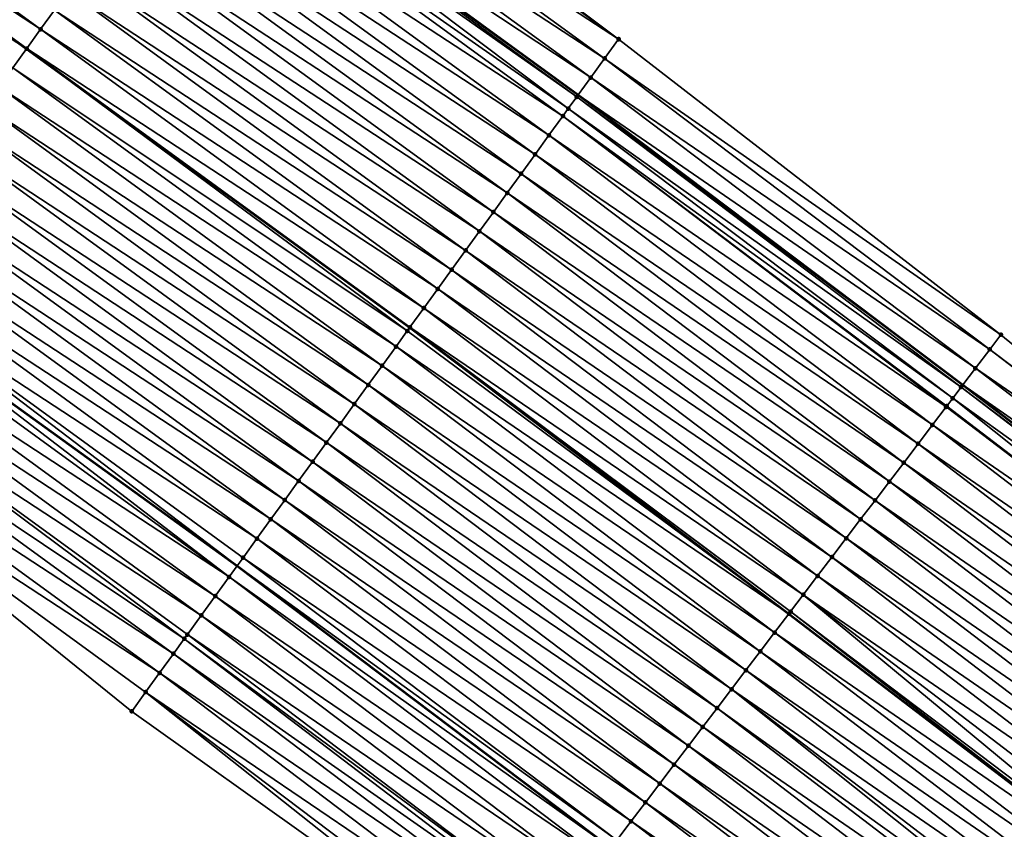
# Model space of a CAD drawing. Header units: feet. Extents: x 2017353 to 2024169, y 808050 to 818690.
# Tile 279 of 305: x 2022455 to 2022497, y 814304 to 814339. Entities that reach past the tile are written whole.
import ezdxf

# ---------------------------------------------------------------- set-up
doc = ezdxf.new("R2010")
doc.units = ezdxf.units.FT
doc.header["$MEASUREMENT"] = 0
for name, color, linetype, lineweight in [('EP_Travel Lane', 172, 'Continuous', 53), ('SB-Road Shots', 141, 'Continuous', 100), ('SB-Road X-Section', 40, 'Continuous', 13), ('STRIPING', 60, 'Continuous', 53)]:
    doc.layers.add(name, color=color, linetype=linetype, lineweight=lineweight)
doc.layers.add('I-77-MM15-17_SB-Surface-BORDER', color=7, linetype='Continuous')
doc.layers.add('I-77-MM15-17_SB-Surface-TIN', color=7, linetype='Continuous')

msp = doc.modelspace()

# ---------------------------------------------------------------- linework, layer by layer
at = {"layer": 'EP_Travel Lane'}
for points in [[(2022363.896363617, 814415.7639268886, 276.2497545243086), (2022380.475366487, 814404.5971398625, 276.9193262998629), (2022397.056419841, 814393.4289717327, 277.5037378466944), (2022413.695736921, 814381.9513699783, 278.0654989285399), (2022430.111499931, 814370.5480351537, 278.7647199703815), (2022446.704739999, 814358.8620513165, 279.463305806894), (2022462.860096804, 814347.0992825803, 280.2728093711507), (2022479.015040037, 814335.336814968, 281.0970606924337), (2022495.231312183, 814323.0995666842, 281.8329891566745), (2022511.114236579, 814310.9648094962, 282.5260936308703), (2022527.098091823, 814298.6690633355, 283.2363162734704), (2022542.824971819, 814286.3335518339, 283.9437080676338), (2022558.550940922, 814273.9987547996, 284.6837772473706)], [(2022350.12720186, 814395.2063310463, 275.2686171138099), (2022366.70862965, 814384.0404421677, 275.886088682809), (2022383.294177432, 814372.871778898, 276.3324678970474), (2022399.611049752, 814361.6074282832, 276.8749274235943), (2022416.027071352, 814350.2039138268, 277.564498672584), (2022432.200002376, 814338.8510123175, 278.160931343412), (2022448.418689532, 814327.1635226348, 278.7709712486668), (2022464.634359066, 814315.4782075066, 279.4882585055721), (2022480.390084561, 814303.5779227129, 280.141175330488), (2022496.272616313, 814291.4434655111, 280.8485980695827), (2022511.998326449, 814279.3196829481, 281.5262035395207), (2022527.694063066, 814266.9453858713, 282.2496234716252), (2022543.388419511, 814254.5721769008, 283.0226488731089), (2022558.769845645, 814242.1365156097, 283.7643351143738)]]:
    msp.add_polyline3d(points, dxfattribs=at)
at = {"layer": 'I-77-MM15-17_SB-Surface-BORDER', "color": 3, "linetype": 'Continuous', "lineweight": -3}
for points in [[(2022415.818784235, 814385.0179235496, 278.2453278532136), (2022432.144824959, 814373.4822830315, 278.8895506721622), (2022448.637267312, 814361.5260896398, 279.6009175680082), (2022464.737503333, 814349.6879158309, 280.4163414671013), (2022480.715725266, 814337.6839108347, 281.2632511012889), (2022496.844530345, 814325.220285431, 281.9948351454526), (2022512.335371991, 814312.5706834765, 282.6588594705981), (2022528.022198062, 814299.852976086, 283.3362702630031), (2022543.494054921, 814287.1911650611, 284.0234243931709), (2022559.589401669, 814275.3295919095, 284.8034136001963)], [(2022555.938578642, 814238.6556753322, 283.5252353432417), (2022540.148849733, 814250.4243857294, 282.7168891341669), (2022524.293037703, 814262.5902565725, 281.9178593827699), (2022507.859748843, 814274.0225502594, 281.1653015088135), (2022491.831573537, 814285.6061360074, 280.4174105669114), (2022476.123321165, 814297.9708353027, 279.7474663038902), (2022460.182331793, 814309.334606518, 279.063216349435), (2022444.607446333, 814321.9040404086, 278.4048154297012), (2022428.441323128, 814333.6669691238, 277.8490439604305), (2022412.965340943, 814345.7840560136, 277.3495931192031)]]:
    msp.add_polyline3d(points, dxfattribs=at)
at = {"layer": 'I-77-MM15-17_SB-Surface-TIN', "color": 128, "linetype": 'Continuous', "lineweight": -3}
for points in [[(2022456.341628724, 814338.1000470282, 279.5819849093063), (2022440.179350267, 814349.8601781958, 278.8891137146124), (2022439.592749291, 814349.0502991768, 278.8263990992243)], [(2022456.341628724, 814338.1000470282, 279.5819849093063), (2022456.928079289, 814338.9100354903, 279.6500630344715), (2022440.179350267, 814349.8601781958, 278.8891137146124)], [(2022480.713231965, 814337.6804696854, 281.2630045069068), (2022464.555592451, 814349.4372254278, 280.404717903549), (2022463.968417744, 814348.6277638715, 280.3624616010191)], [(2022480.715725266, 814337.6839108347, 281.2632511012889), (2022464.737503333, 814349.6879158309, 280.4163414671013), (2022464.555592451, 814349.4372254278, 280.404717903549)], [(2022480.713231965, 814337.6804696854, 281.2630045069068), (2022480.715725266, 814337.6839108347, 281.2632511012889), (2022464.555592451, 814349.4372254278, 280.404717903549)], [(2022439.005834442, 814348.2406485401, 278.7748767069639), (2022455.747906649, 814337.2799961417, 279.5127364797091), (2022439.585510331, 814349.0403130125, 278.825763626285)], [(2022455.75519109, 814337.2900491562, 279.5134456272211), (2022439.592749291, 814349.0502991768, 278.8263990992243), (2022439.585510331, 814349.0403130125, 278.825763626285)], [(2022455.75519109, 814337.2900491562, 279.5134456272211), (2022439.585510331, 814349.0403130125, 278.825763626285), (2022455.747906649, 814337.2799961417, 279.5127364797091)], [(2022455.75519109, 814337.2900491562, 279.5134456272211), (2022456.341628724, 814338.1000470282, 279.5819849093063), (2022439.592749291, 814349.0502991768, 278.8263990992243)], [(2022480.126410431, 814336.8707511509, 281.2081547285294), (2022463.968417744, 814348.6277638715, 280.3624616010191), (2022463.381480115, 814347.8181298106, 280.3117514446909)], [(2022480.126410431, 814336.8707511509, 281.2081547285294), (2022480.713231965, 814337.6804696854, 281.2630045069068), (2022463.968417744, 814348.6277638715, 280.3624616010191)], [(2022455.168433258, 814336.4802842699, 279.4563241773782), (2022455.747906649, 814337.2799961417, 279.5127364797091), (2022439.005834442, 814348.2406485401, 278.7748767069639)], [(2022479.539823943, 814336.0608615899, 281.1449235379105), (2022463.381480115, 814347.8181298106, 280.3117514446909), (2022462.860096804, 814347.0992825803, 280.2728093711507)], [(2022479.539823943, 814336.0608615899, 281.1449235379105), (2022480.126410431, 814336.8707511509, 281.2081547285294), (2022463.381480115, 814347.8181298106, 280.3117514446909)], [(2022478.952965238, 814335.251170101, 281.0913991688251), (2022462.794350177, 814347.0086356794, 280.2678987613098), (2022462.623305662, 814346.7725913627, 280.2513917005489)], [(2022462.794350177, 814347.0086356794, 280.2678987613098), (2022479.015040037, 814335.336814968, 281.0970606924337), (2022462.860096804, 814347.0992825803, 280.2728093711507)], [(2022478.952965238, 814335.251170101, 281.0913991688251), (2022479.015040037, 814335.336814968, 281.0970606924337), (2022462.794350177, 814347.0086356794, 280.2678987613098)], [(2022479.539823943, 814336.0608615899, 281.1449235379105), (2022462.860096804, 814347.0992825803, 280.2728093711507), (2022479.015040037, 814335.336814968, 281.0970606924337)], [(2022478.596932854, 814334.7593270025, 281.0483468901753), (2022462.623305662, 814346.7725913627, 280.2513917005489), (2022462.20774739, 814346.1987579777, 280.2052486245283)], [(2022478.596932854, 814334.7593270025, 281.0483468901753), (2022478.952965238, 814335.251170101, 281.0913991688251), (2022462.623305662, 814346.7725913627, 280.2513917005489)], [(2022478.366800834, 814334.4409734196, 281.0131170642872), (2022462.20774739, 814346.1987579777, 280.2052486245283), (2022461.621264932, 814345.3887927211, 280.1383077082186)], [(2022478.366800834, 814334.4409734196, 281.0131170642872), (2022478.596932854, 814334.7593270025, 281.0483468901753), (2022462.20774739, 814346.1987579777, 280.2052486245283)], [(2022477.780569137, 814333.6308257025, 280.9372345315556), (2022461.621264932, 814345.3887927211, 280.1383077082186), (2022461.034694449, 814344.5788915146, 280.0745056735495)], [(2022477.780569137, 814333.6308257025, 280.9372345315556), (2022478.366800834, 814334.4409734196, 281.0131170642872), (2022461.621264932, 814345.3887927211, 280.1383077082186)], [(2022477.194014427, 814332.8209130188, 280.8728701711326), (2022461.034694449, 814344.5788915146, 280.0745056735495), (2022460.448060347, 814343.7690365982, 280.0129721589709)], [(2022477.194014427, 814332.8209130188, 280.8728701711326), (2022477.780569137, 814333.6308257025, 280.9372345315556), (2022461.034694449, 814344.5788915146, 280.0745056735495)], [(2022476.607672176, 814332.0108457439, 280.80092983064), (2022460.448060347, 814343.7690365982, 280.0129721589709), (2022459.861366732, 814342.9592249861, 279.9535608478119)], [(2022476.607672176, 814332.0108457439, 280.80092983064), (2022477.194014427, 814332.8209130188, 280.8728701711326), (2022460.448060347, 814343.7690365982, 280.0129721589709)], [(2022476.021295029, 814331.2008038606, 280.7302338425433), (2022459.861366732, 814342.9592249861, 279.9535608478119), (2022459.274647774, 814342.1494318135, 279.8950531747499)], [(2022476.021295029, 814331.2008038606, 280.7302338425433), (2022476.607672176, 814332.0108457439, 280.80092983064), (2022459.861366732, 814342.9592249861, 279.9535608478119)], [(2022475.43484241, 814330.390816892, 280.6622290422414), (2022459.274647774, 814342.1494318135, 279.8950531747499), (2022458.68791367, 814341.3396496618, 279.8370856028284)], [(2022475.43484241, 814330.390816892, 280.6622290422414), (2022476.021295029, 814331.2008038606, 280.7302338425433), (2022459.274647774, 814342.1494318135, 279.8950531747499)], [(2022474.848367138, 814329.5808464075, 280.5950320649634), (2022458.68791367, 814341.3396496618, 279.8370856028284), (2022458.101294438, 814340.5297839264, 279.775021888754)], [(2022474.848367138, 814329.5808464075, 280.5950320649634), (2022475.43484241, 814330.390816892, 280.6622290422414), (2022458.68791367, 814341.3396496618, 279.8370856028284)], [(2022474.261934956, 814328.7708445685, 280.5262985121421), (2022458.101294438, 814340.5297839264, 279.775021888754), (2022457.514718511, 814339.7198866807, 279.7114139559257)], [(2022474.261934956, 814328.7708445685, 280.5262985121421), (2022474.848367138, 814329.5808464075, 280.5950320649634), (2022458.101294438, 814340.5297839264, 279.775021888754)], [(2022473.675528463, 814327.9608240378, 280.4566489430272), (2022457.514718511, 814339.7198866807, 279.7114139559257), (2022456.928079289, 814338.9100354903, 279.6500630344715)], [(2022473.675528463, 814327.9608240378, 280.4566489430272), (2022474.261934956, 814328.7708445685, 280.5262985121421), (2022457.514718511, 814339.7198866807, 279.7114139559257)], [(2022473.089131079, 814327.1507968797, 280.3866745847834), (2022456.928079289, 814338.9100354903, 279.6500630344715), (2022456.341628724, 814338.1000470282, 279.5819849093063)], [(2022473.089131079, 814327.1507968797, 280.3866745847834), (2022473.675528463, 814327.9608240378, 280.4566489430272), (2022456.928079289, 814338.9100354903, 279.6500630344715)], [(2022472.502792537, 814326.3407269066, 280.3146020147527), (2022456.341628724, 814338.1000470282, 279.5819849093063), (2022455.75519109, 814337.2900491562, 279.5134456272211)], [(2022472.502792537, 814326.3407269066, 280.3146020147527), (2022472.503496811, 814326.3417007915, 280.3147034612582), (2022456.341628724, 814338.1000470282, 279.5819849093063)], [(2022472.503496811, 814326.3417007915, 280.3147034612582), (2022473.089131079, 814327.1507968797, 280.3866745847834), (2022456.341628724, 814338.1000470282, 279.5819849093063)], [(2022480.126410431, 814336.8707511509, 281.2081547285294), (2022496.844530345, 814325.220285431, 281.9948351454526), (2022480.713231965, 814337.6804696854, 281.2630045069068)], [(2022480.713231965, 814337.6804696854, 281.2630045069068), (2022496.844530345, 814325.220285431, 281.9948351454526), (2022480.715725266, 814337.6839108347, 281.2632511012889)], [(2022471.804868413, 814325.3758884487, 280.21855378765), (2022455.747906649, 814337.2799961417, 279.5127364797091), (2022455.168433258, 814336.4802842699, 279.4563241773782)], [(2022471.916772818, 814325.5304249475, 280.2311606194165), (2022455.75519109, 814337.2900491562, 279.5134456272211), (2022455.747906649, 814337.2799961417, 279.5127364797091)], [(2022471.916772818, 814325.5304249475, 280.2311606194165), (2022455.747906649, 814337.2799961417, 279.5127364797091), (2022471.909444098, 814325.5203042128, 280.2303349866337)], [(2022471.804868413, 814325.3758884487, 280.21855378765), (2022471.909444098, 814325.5203042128, 280.2303349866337), (2022455.747906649, 814337.2799961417, 279.5127364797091)], [(2022471.916772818, 814325.5304249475, 280.2311606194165), (2022472.502792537, 814326.3407269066, 280.3146020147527), (2022455.75519109, 814337.2900491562, 279.5134456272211)], [(2022471.330002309, 814324.7206692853, 280.1744913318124), (2022455.168433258, 814336.4802842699, 279.4563241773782), (2022454.581915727, 814335.6703445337, 279.3906339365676)], [(2022471.330002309, 814324.7206692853, 280.1744913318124), (2022471.804868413, 814325.3758884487, 280.21855378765), (2022455.168433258, 814336.4802842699, 279.4563241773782)], [(2022496.372271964, 814324.5989810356, 281.9390325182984), (2022480.126410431, 814336.8707511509, 281.2081547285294), (2022479.539823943, 814336.0608615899, 281.1449235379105)], [(2022496.372271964, 814324.5989810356, 281.9390325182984), (2022496.844530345, 814325.220285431, 281.9948351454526), (2022480.126410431, 814336.8707511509, 281.2081547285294)], [(2022495.766805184, 814323.8031078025, 281.8794625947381), (2022479.539823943, 814336.0608615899, 281.1449235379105), (2022479.015040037, 814335.336814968, 281.0970606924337)], [(2022495.766805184, 814323.8031078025, 281.8794625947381), (2022496.372271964, 814324.5989810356, 281.9390325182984), (2022479.539823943, 814336.0608615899, 281.1449235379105)], [(2022470.743505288, 814323.9107146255, 280.1080698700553), (2022454.581915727, 814335.6703445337, 279.3906339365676), (2022453.995322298, 814334.8604600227, 279.3276500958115)], [(2022470.743505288, 814323.9107146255, 280.1080698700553), (2022471.330002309, 814324.7206692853, 280.1744913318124), (2022454.581915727, 814335.6703445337, 279.3906339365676)], [(2022495.161146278, 814323.0073813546, 281.8268997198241), (2022478.952965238, 814335.251170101, 281.0913991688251), (2022478.596932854, 814334.7593270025, 281.0483468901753)], [(2022478.952965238, 814335.251170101, 281.0913991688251), (2022495.231312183, 814323.0995666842, 281.8329891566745), (2022479.015040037, 814335.336814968, 281.0970606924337)], [(2022495.161146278, 814323.0073813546, 281.8268997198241), (2022495.231312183, 814323.0995666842, 281.8329891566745), (2022478.952965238, 814335.251170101, 281.0913991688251)], [(2022495.766805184, 814323.8031078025, 281.8794625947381), (2022479.015040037, 814335.336814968, 281.0970606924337), (2022495.231312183, 814323.0995666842, 281.8329891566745)], [(2022470.156961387, 814323.100794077, 280.0433200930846), (2022453.995322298, 814334.8604600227, 279.3276500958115), (2022453.408569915, 814334.0506911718, 279.2703343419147)], [(2022470.156961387, 814323.100794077, 280.0433200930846), (2022470.743505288, 814323.9107146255, 280.1080698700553), (2022453.995322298, 814334.8604600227, 279.3276500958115)], [(2022494.530540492, 814322.1771798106, 281.7422719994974), (2022478.366800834, 814334.4409734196, 281.0131170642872), (2022477.780569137, 814333.6308257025, 280.9372345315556)], [(2022494.807891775, 814322.5424924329, 281.7825838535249), (2022478.596932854, 814334.7593270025, 281.0483468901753), (2022478.366800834, 814334.4409734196, 281.0131170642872)], [(2022494.530540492, 814322.1771798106, 281.7422719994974), (2022494.556264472, 814322.2110611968, 281.7459950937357), (2022478.366800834, 814334.4409734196, 281.0131170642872)], [(2022494.556264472, 814322.2110611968, 281.7459950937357), (2022494.807891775, 814322.5424924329, 281.7825838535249), (2022478.366800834, 814334.4409734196, 281.0131170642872)], [(2022494.807891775, 814322.5424924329, 281.7825838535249), (2022495.161146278, 814323.0073813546, 281.8268997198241), (2022478.596932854, 814334.7593270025, 281.0483468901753)], [(2022469.570256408, 814322.2909907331, 279.9843140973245), (2022453.408569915, 814334.0506911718, 279.2703343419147), (2022452.821708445, 814333.2410016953, 279.2169084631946)], [(2022469.570256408, 814322.2909907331, 279.9843140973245), (2022470.156961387, 814323.100794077, 280.0433200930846), (2022453.408569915, 814334.0506911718, 279.2703343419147)], [(2022493.951445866, 814321.4146927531, 281.6627854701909), (2022477.780569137, 814333.6308257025, 280.9372345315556), (2022477.194014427, 814332.8209130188, 280.8728701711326)], [(2022493.951445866, 814321.4146927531, 281.6627854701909), (2022494.530540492, 814322.1771798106, 281.7422719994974), (2022477.780569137, 814333.6308257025, 280.9372345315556)], [(2022468.983335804, 814321.4813442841, 279.9329969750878), (2022452.821708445, 814333.2410016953, 279.2169084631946), (2022452.234899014, 814332.4312743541, 279.1616269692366)], [(2022468.983335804, 814321.4813442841, 279.9329969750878), (2022469.570256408, 814322.2909907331, 279.9843140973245), (2022452.821708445, 814333.2410016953, 279.2169084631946)], [(2022493.346404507, 814320.6184944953, 281.5876999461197), (2022477.194014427, 814332.8209130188, 280.8728701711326), (2022476.607672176, 814332.0108457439, 280.80092983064)], [(2022493.346404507, 814320.6184944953, 281.5876999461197), (2022493.951445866, 814321.4146927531, 281.6627854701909), (2022477.194014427, 814332.8209130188, 280.8728701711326)], [(2022468.396462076, 814320.6716637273, 279.880008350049), (2022452.234899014, 814332.4312743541, 279.1616269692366), (2022451.648101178, 814331.6215385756, 279.1059319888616)], [(2022468.396462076, 814320.6716637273, 279.880008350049), (2022468.983335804, 814321.4813442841, 279.9329969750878), (2022452.234899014, 814332.4312743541, 279.1616269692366)], [(2022492.741422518, 814319.8222508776, 281.5104490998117), (2022476.607672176, 814332.0108457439, 280.80092983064), (2022476.021295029, 814331.2008038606, 280.7302338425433)], [(2022492.741422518, 814319.8222508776, 281.5104490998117), (2022493.346404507, 814320.6184944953, 281.5876999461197), (2022476.607672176, 814332.0108457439, 280.80092983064)], [(2022467.809616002, 814319.8619630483, 279.826033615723), (2022451.648101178, 814331.6215385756, 279.1059319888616), (2022451.061274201, 814330.8118240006, 279.0512761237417)], [(2022467.809616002, 814319.8619630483, 279.826033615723), (2022468.396462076, 814320.6716637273, 279.880008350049), (2022451.648101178, 814331.6215385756, 279.1059319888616)], [(2022492.13630011, 814319.0261145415, 281.4383195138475), (2022476.021295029, 814331.2008038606, 280.7302338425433), (2022475.43484241, 814330.390816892, 280.6622290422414)], [(2022492.13630011, 814319.0261145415, 281.4383195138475), (2022492.741422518, 814319.8222508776, 281.5104490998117), (2022476.021295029, 814331.2008038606, 280.7302338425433)], [(2022467.222849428, 814319.0522045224, 279.7692239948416), (2022451.061274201, 814330.8118240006, 279.0512761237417), (2022450.474521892, 814330.0020550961, 278.9939577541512)], [(2022467.222849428, 814319.0522045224, 279.7692239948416), (2022467.809616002, 814319.8619630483, 279.826033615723), (2022451.061274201, 814330.8118240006, 279.0512761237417)], [(2022491.531111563, 814318.2300287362, 281.3686021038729), (2022475.43484241, 814330.390816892, 280.6622290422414), (2022474.848367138, 814329.5808464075, 280.5950320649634)], [(2022491.531111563, 814318.2300287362, 281.3686021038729), (2022492.13630011, 814319.0261145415, 281.4383195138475), (2022475.43484241, 814330.390816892, 280.6622290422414)], [(2022466.636042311, 814318.2424754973, 279.7138601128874), (2022450.474521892, 814330.0020550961, 278.9939577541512), (2022449.887954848, 814329.1921513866, 278.9300330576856)], [(2022466.636042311, 814318.2424754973, 279.7138601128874), (2022467.222849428, 814319.0522045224, 279.7692239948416), (2022450.474521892, 814330.0020550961, 278.9939577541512)], [(2022490.925893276, 814317.4339656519, 281.2999693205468), (2022474.848367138, 814329.5808464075, 280.5950320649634), (2022474.261934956, 814328.7708445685, 280.5262985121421)], [(2022490.925893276, 814317.4339656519, 281.2999693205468), (2022491.531111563, 814318.2300287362, 281.3686021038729), (2022474.848367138, 814329.5808464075, 280.5950320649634)], [(2022466.049311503, 814317.432690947, 279.6557751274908), (2022449.887954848, 814329.1921513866, 278.9300330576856), (2022449.301362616, 814328.3822660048, 278.8670065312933)], [(2022466.049311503, 814317.432690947, 279.6557751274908), (2022466.636042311, 814318.2424754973, 279.7138601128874), (2022449.887954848, 814329.1921513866, 278.9300330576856)], [(2022490.320774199, 814316.637826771, 281.2277182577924), (2022474.261934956, 814328.7708445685, 280.5262985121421), (2022473.675528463, 814327.9608240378, 280.4566489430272)], [(2022490.320774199, 814316.637826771, 281.2277182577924), (2022490.925893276, 814317.4339656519, 281.2999693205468), (2022474.261934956, 814328.7708445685, 280.5262985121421)], [(2022465.462883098, 814316.6226863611, 279.5869069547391), (2022449.301362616, 814328.3822660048, 278.8670065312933), (2022448.714878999, 814327.572301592, 278.8001069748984)], [(2022465.462883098, 814316.6226863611, 279.5869069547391), (2022466.049311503, 814317.432690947, 279.6557751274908), (2022449.301362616, 814328.3822660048, 278.8670065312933)], [(2022489.715793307, 814315.8415823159, 281.1504274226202), (2022473.675528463, 814327.9608240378, 280.4566489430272), (2022473.089131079, 814327.1507968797, 280.3866745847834)], [(2022489.715793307, 814315.8415823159, 281.1504274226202), (2022490.320774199, 814316.637826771, 281.2277182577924), (2022473.675528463, 814327.9608240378, 280.4566489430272)], [(2022448.714878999, 814327.572301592, 278.8001069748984), (2022448.418689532, 814327.1635226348, 278.7709712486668), (2022464.634359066, 814315.4782075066, 279.4882585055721)], [(2022464.87661933, 814315.8125619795, 279.5121680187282), (2022448.714878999, 814327.572301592, 278.8001069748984), (2022464.634359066, 814315.4782075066, 279.4882585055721)], [(2022464.87661933, 814315.8125619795, 279.5121680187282), (2022465.462883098, 814316.6226863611, 279.5869069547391), (2022448.714878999, 814327.572301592, 278.8001069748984)], [(2022464.289883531, 814315.002781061, 279.4542610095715), (2022448.418689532, 814327.1635226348, 278.7709712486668), (2022448.128137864, 814326.7625245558, 278.7423901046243)], [(2022464.289883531, 814315.002781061, 279.4542610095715), (2022464.634359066, 814315.4782075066, 279.4882585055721), (2022448.418689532, 814327.1635226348, 278.7709712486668)], [(2022489.110800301, 814315.0453471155, 281.0735783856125), (2022473.089131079, 814327.1507968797, 280.3866745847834), (2022472.503496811, 814326.3417007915, 280.3147034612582)], [(2022489.110800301, 814315.0453471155, 281.0735783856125), (2022489.715793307, 814315.8415823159, 281.1504274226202), (2022473.089131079, 814327.1507968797, 280.3866745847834)], [(2022464.289883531, 814315.002781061, 279.4542610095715), (2022448.128137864, 814326.7625245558, 278.7423901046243), (2022447.541379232, 814325.9527602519, 278.6852971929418)], [(2022488.505760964, 814314.2491473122, 280.9984190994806), (2022472.502792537, 814326.3407269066, 280.3146020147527), (2022471.916772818, 814325.5304249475, 280.2311606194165)], [(2022488.505760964, 814314.2491473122, 280.9984190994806), (2022472.503496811, 814326.3417007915, 280.3147034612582), (2022472.502792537, 814326.3407269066, 280.3146020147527)], [(2022488.505760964, 814314.2491473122, 280.9984190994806), (2022489.110800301, 814315.0453471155, 281.0735783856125), (2022472.503496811, 814326.3417007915, 280.3147034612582)], [(2022463.703206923, 814314.1929570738, 279.3942433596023), (2022447.541379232, 814325.9527602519, 278.6852971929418), (2022446.954243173, 814325.1432705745, 278.6416627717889)], [(2022463.703206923, 814314.1929570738, 279.3942433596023), (2022464.289883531, 814315.002781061, 279.4542610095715), (2022447.541379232, 814325.9527602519, 278.6852971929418)], [(2022471.330002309, 814324.7206692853, 280.1744913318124), (2022487.893144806, 814313.443155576, 280.9254638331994), (2022471.804868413, 814325.3758884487, 280.21855378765)], [(2022471.804868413, 814325.3758884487, 280.21855378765), (2022487.893144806, 814313.443155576, 280.9254638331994), (2022471.909444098, 814325.5203042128, 280.2303349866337)], [(2022487.969666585, 814313.543776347, 280.9335998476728), (2022471.916772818, 814325.5304249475, 280.2311606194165), (2022471.909444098, 814325.5203042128, 280.2303349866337)], [(2022487.900640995, 814313.4530091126, 280.9262005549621), (2022471.909444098, 814325.5203042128, 280.2303349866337), (2022487.893144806, 814313.443155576, 280.9254638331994)], [(2022487.900640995, 814313.4530091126, 280.9262005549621), (2022487.969666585, 814313.543776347, 280.9335998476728), (2022471.909444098, 814325.5203042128, 280.2303349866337)], [(2022487.969666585, 814313.543776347, 280.9335998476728), (2022488.505760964, 814314.2491473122, 280.9984190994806), (2022471.916772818, 814325.5304249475, 280.2311606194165)], [(2022463.116568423, 814313.3831053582, 279.3328668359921), (2022446.954243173, 814325.1432705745, 278.6416627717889), (2022446.36738957, 814324.3335753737, 278.587956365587)], [(2022463.116568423, 814313.3831053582, 279.3328668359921), (2022463.703206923, 814314.1929570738, 279.3942433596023), (2022446.954243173, 814325.1432705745, 278.6416627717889)], [(2022512.335371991, 814312.5706834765, 282.6588594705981), (2022496.844530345, 814325.220285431, 281.9948351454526), (2022496.372271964, 814324.5989810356, 281.9390325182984)], [(2022487.295172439, 814312.6571372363, 280.8666954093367), (2022471.330002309, 814324.7206692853, 280.1744913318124), (2022470.743505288, 814323.9107146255, 280.1080698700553)], [(2022487.295172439, 814312.6571372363, 280.8666954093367), (2022487.893144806, 814313.443155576, 280.9254638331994), (2022471.330002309, 814324.7206692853, 280.1744913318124)], [(2022512.254748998, 814312.4646415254, 282.6497882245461), (2022496.372271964, 814324.5989810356, 281.9390325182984), (2022495.766805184, 814323.8031078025, 281.8794625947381)], [(2022512.254748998, 814312.4646415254, 282.6497882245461), (2022512.335371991, 814312.5706834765, 282.6588594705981), (2022496.372271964, 814324.5989810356, 281.9390325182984)], [(2022462.400826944, 814312.3957790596, 279.2707314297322), (2022446.36738957, 814324.3335753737, 278.587956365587), (2022445.780761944, 814323.5237157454, 278.5261919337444)], [(2022462.400826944, 814312.3957790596, 279.2707314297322), (2022462.529691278, 814312.5734272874, 279.2800000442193), (2022446.36738957, 814324.3335753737, 278.587956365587)], [(2022462.529691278, 814312.5734272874, 279.2800000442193), (2022463.116568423, 814313.3831053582, 279.3328668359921), (2022446.36738957, 814324.3335753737, 278.587956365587)], [(2022486.689792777, 814311.8611974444, 280.803948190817), (2022470.743505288, 814323.9107146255, 280.1080698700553), (2022470.156961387, 814323.100794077, 280.0433200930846)], [(2022486.689792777, 814311.8611974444, 280.803948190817), (2022487.295172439, 814312.6571372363, 280.8666954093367), (2022470.743505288, 814323.9107146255, 280.1080698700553)], [(2022511.649511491, 814311.6685931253, 282.5818563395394), (2022495.766805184, 814323.8031078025, 281.8794625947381), (2022495.231312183, 814323.0995666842, 281.8329891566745)], [(2022511.649511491, 814311.6685931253, 282.5818563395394), (2022512.254748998, 814312.4646415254, 282.6497882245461), (2022495.766805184, 814323.8031078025, 281.8794625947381)], [(2022461.942459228, 814311.7640074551, 279.2397886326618), (2022445.780761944, 814323.5237157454, 278.5261919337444), (2022445.194108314, 814322.7138750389, 278.4653548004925)], [(2022461.942459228, 814311.7640074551, 279.2397886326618), (2022462.400826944, 814312.3957790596, 279.2707314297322), (2022445.780761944, 814323.5237157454, 278.5261919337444)], [(2022486.084481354, 814311.0652055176, 280.7387122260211), (2022470.156961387, 814323.100794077, 280.0433200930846), (2022469.570256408, 814322.2909907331, 279.9843140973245)], [(2022486.084481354, 814311.0652055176, 280.7387122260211), (2022486.689792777, 814311.8611974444, 280.803948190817), (2022470.156961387, 814323.100794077, 280.0433200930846)], [(2022511.044140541, 814310.8726466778, 282.5187913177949), (2022495.161146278, 814323.0073813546, 281.8268997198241), (2022494.807891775, 814322.5424924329, 281.7825838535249)], [(2022495.161146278, 814323.0073813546, 281.8268997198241), (2022511.114236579, 814310.9648094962, 282.5260936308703), (2022495.231312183, 814323.0995666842, 281.8329891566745)], [(2022511.044140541, 814310.8726466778, 282.5187913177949), (2022511.114236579, 814310.9648094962, 282.5260936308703), (2022495.161146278, 814323.0073813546, 281.8268997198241)], [(2022511.649511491, 814311.6685931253, 282.5818563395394), (2022495.231312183, 814323.0995666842, 281.8329891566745), (2022511.114236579, 814310.9648094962, 282.5260936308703)], [(2022461.355516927, 814310.9543767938, 279.1892452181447), (2022445.194108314, 814322.7138750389, 278.4653548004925), (2022444.607446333, 814321.9040404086, 278.4048154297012)], [(2022461.355516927, 814310.9543767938, 279.1892452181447), (2022461.942459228, 814311.7640074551, 279.2397886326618), (2022445.194108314, 814322.7138750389, 278.4653548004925)], [(2022510.43919382, 814310.0763761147, 282.4402541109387), (2022494.807891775, 814322.5424924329, 281.7825838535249), (2022494.556264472, 814322.2110611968, 281.7459950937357)], [(2022510.43919382, 814310.0763761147, 282.4402541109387), (2022511.044140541, 814310.8726466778, 282.5187913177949), (2022494.807891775, 814322.5424924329, 281.7825838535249)], [(2022485.479102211, 814310.2692653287, 280.6759460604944), (2022469.570256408, 814322.2909907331, 279.9843140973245), (2022468.983335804, 814321.4813442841, 279.9329969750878)], [(2022485.479102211, 814310.2692653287, 280.6759460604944), (2022486.084481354, 814311.0652055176, 280.7387122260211), (2022469.570256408, 814322.2909907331, 279.9843140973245)], [(2022510.43919382, 814310.0763761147, 282.4402541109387), (2022494.530540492, 814322.1771798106, 281.7422719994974), (2022493.951445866, 814321.4146927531, 281.6627854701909)], [(2022510.43919382, 814310.0763761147, 282.4402541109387), (2022494.556264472, 814322.2110611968, 281.7459950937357), (2022494.530540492, 814322.1771798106, 281.7422719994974)], [(2022460.182331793, 814309.334606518, 279.063216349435), (2022460.768754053, 814310.1446155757, 279.1323036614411), (2022444.607446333, 814321.9040404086, 278.4048154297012)], [(2022460.768754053, 814310.1446155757, 279.1323036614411), (2022461.355516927, 814310.9543767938, 279.1892452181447), (2022444.607446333, 814321.9040404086, 278.4048154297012)], [(2022484.873608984, 814309.4734123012, 280.6173406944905), (2022468.983335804, 814321.4813442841, 279.9329969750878), (2022468.396462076, 814320.6716637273, 279.880008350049)], [(2022484.873608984, 814309.4734123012, 280.6173406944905), (2022485.479102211, 814310.2692653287, 280.6759460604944), (2022468.983335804, 814321.4813442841, 279.9329969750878)], [(2022509.834357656, 814309.280021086, 282.3576847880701), (2022493.951445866, 814321.4146927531, 281.6627854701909), (2022493.346404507, 814320.6184944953, 281.5876999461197)], [(2022509.834357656, 814309.280021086, 282.3576847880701), (2022510.43919382, 814310.0763761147, 282.4402541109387), (2022493.951445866, 814321.4146927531, 281.6627854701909)], [(2022484.268154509, 814308.6775296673, 280.5573220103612), (2022468.396462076, 814320.6716637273, 279.880008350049), (2022467.809616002, 814319.8619630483, 279.826033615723)], [(2022484.268154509, 814308.6775296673, 280.5573220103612), (2022484.873608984, 814309.4734123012, 280.6173406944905), (2022468.396462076, 814320.6716637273, 279.880008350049)], [(2022509.229371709, 814308.4837804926, 282.2805782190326), (2022493.346404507, 814320.6184944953, 281.5876999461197), (2022492.741422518, 814319.8222508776, 281.5104490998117)], [(2022509.229371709, 814308.4837804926, 282.2805782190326), (2022509.834357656, 814309.280021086, 282.3576847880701), (2022493.346404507, 814320.6184944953, 281.5876999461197)], [(2022483.662679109, 814307.8816630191, 280.4980664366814), (2022467.809616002, 814319.8619630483, 279.826033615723), (2022467.222849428, 814319.0522045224, 279.7692239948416)], [(2022483.662679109, 814307.8816630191, 280.4980664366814), (2022484.268154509, 814308.6775296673, 280.5573220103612), (2022467.809616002, 814319.8619630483, 279.826033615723)], [(2022508.624303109, 814307.6876030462, 282.2064860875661), (2022492.741422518, 814319.8222508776, 281.5104490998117), (2022492.13630011, 814319.0261145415, 281.4383195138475)], [(2022508.624303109, 814307.6876030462, 282.2064860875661), (2022509.229371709, 814308.4837804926, 282.2805782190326), (2022492.741422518, 814319.8222508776, 281.5104490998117)], [(2022483.057273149, 814307.085743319, 280.4362783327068), (2022467.222849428, 814319.0522045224, 279.7692239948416), (2022466.636042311, 814318.2424754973, 279.7138601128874)], [(2022483.057273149, 814307.085743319, 280.4362783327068), (2022483.662679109, 814307.8816630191, 280.4980664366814), (2022467.222849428, 814319.0522045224, 279.7692239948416)], [(2022508.019302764, 814306.8913734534, 282.1299046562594), (2022492.13630011, 814319.0261145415, 281.4383195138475), (2022491.531111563, 814318.2300287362, 281.3686021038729)], [(2022508.019302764, 814306.8913734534, 282.1299046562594), (2022508.624303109, 814307.6876030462, 282.2064860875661), (2022492.13630011, 814319.0261145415, 281.4383195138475)], [(2022482.451846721, 814306.2898392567, 280.3752367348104), (2022466.636042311, 814318.2424754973, 279.7138601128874), (2022466.049311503, 814317.432690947, 279.6557751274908)], [(2022482.451846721, 814306.2898392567, 280.3752367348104), (2022483.057273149, 814307.085743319, 280.4362783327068), (2022466.636042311, 814318.2424754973, 279.7138601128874)], [(2022507.414272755, 814306.0951665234, 282.0544050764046), (2022491.531111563, 814318.2300287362, 281.3686021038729), (2022490.925893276, 814317.4339656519, 281.2999693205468)], [(2022507.414272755, 814306.0951665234, 282.0544050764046), (2022508.019302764, 814306.8913734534, 282.1299046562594), (2022491.531111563, 814318.2300287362, 281.3686021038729)], [(2022481.846541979, 814305.4938422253, 280.309757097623), (2022466.049311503, 814317.432690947, 279.6557751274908), (2022465.462883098, 814316.6226863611, 279.5869069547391)], [(2022481.846541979, 814305.4938422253, 280.309757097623), (2022482.451846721, 814306.2898392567, 280.3752367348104), (2022466.049311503, 814317.432690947, 279.6557751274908)], [(2022506.809154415, 814305.2990270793, 281.9821270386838), (2022490.925893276, 814317.4339656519, 281.2999693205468), (2022490.320774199, 814316.637826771, 281.2277182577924)], [(2022506.809154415, 814305.2990270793, 281.9821270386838), (2022507.414272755, 814306.0951665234, 282.0544050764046), (2022490.925893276, 814317.4339656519, 281.2999693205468)], [(2022481.241408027, 814304.6977147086, 280.2380485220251), (2022465.462883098, 814316.6226863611, 279.5869069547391), (2022464.87661933, 814315.8125619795, 279.5121680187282)], [(2022481.241408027, 814304.6977147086, 280.2380485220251), (2022481.846541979, 814305.4938422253, 280.309757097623), (2022465.462883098, 814316.6226863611, 279.5869069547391)], [(2022506.204154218, 814304.5027973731, 281.9055401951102), (2022490.320774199, 814316.637826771, 281.2277182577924), (2022489.715793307, 814315.8415823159, 281.1504274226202)], [(2022506.204154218, 814304.5027973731, 281.9055401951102), (2022506.809154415, 814305.2990270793, 281.9821270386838), (2022490.320774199, 814316.637826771, 281.2277182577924)], [(2022480.636254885, 814303.9016018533, 280.1670398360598), (2022464.87661933, 814315.8125619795, 279.5121680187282), (2022464.634359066, 814315.4782075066, 279.4882585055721)], [(2022480.636254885, 814303.9016018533, 280.1670398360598), (2022481.241408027, 814304.6977147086, 280.2380485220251), (2022464.87661933, 814315.8125619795, 279.5121680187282)], [(2022505.599229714, 814303.7065098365, 281.8261927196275), (2022489.715793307, 814315.8415823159, 281.1504274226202), (2022489.110800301, 814315.0453471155, 281.0735783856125)], [(2022505.599229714, 814303.7065098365, 281.8261927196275), (2022506.204154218, 814304.5027973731, 281.9055401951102), (2022489.715793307, 814315.8415823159, 281.1504274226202)], [(2022464.289883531, 814315.002781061, 279.4542610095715), (2022480.390084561, 814303.5779227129, 280.141175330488), (2022464.634359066, 814315.4782075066, 279.4882585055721)], [(2022480.636254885, 814303.9016018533, 280.1670398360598), (2022464.634359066, 814315.4782075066, 279.4882585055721), (2022480.390084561, 814303.5779227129, 280.141175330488)], [(2022480.030898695, 814303.1056441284, 280.1034365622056), (2022464.289883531, 814315.002781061, 279.4542610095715), (2022463.703206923, 814314.1929570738, 279.3942433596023)], [(2022480.030898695, 814303.1056441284, 280.1034365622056), (2022480.390084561, 814303.5779227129, 280.141175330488), (2022464.289883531, 814315.002781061, 279.4542610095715)], [(2022504.994261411, 814302.910255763, 281.7484426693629), (2022489.110800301, 814315.0453471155, 281.0735783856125), (2022488.505760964, 814314.2491473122, 280.9984190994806)], [(2022504.994261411, 814302.910255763, 281.7484426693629), (2022505.599229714, 814303.7065098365, 281.8261927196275), (2022489.110800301, 814315.0453471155, 281.0735783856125)], [(2022479.425587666, 814302.3096519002, 280.0381862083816), (2022463.703206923, 814314.1929570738, 279.3942433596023), (2022463.116568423, 814313.3831053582, 279.3328668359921)], [(2022479.425587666, 814302.3096519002, 280.0381862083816), (2022480.030898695, 814303.1056441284, 280.1034365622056), (2022463.703206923, 814314.1929570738, 279.3942433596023)], [(2022503.913381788, 814301.4879413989, 281.6153366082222), (2022488.505760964, 814314.2491473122, 280.9984190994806), (2022487.969666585, 814313.543776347, 280.9335998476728)], [(2022503.913381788, 814301.4879413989, 281.6153366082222), (2022504.389282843, 814302.1140095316, 281.6710669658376), (2022488.505760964, 814314.2491473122, 280.9984190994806)], [(2022504.389282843, 814302.1140095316, 281.6710669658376), (2022504.994261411, 814302.910255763, 281.7484426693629), (2022488.505760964, 814314.2491473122, 280.9984190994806)], [(2022478.820079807, 814301.5138100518, 279.9801144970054), (2022463.116568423, 814313.3831053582, 279.3328668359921), (2022462.529691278, 814312.5734272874, 279.2800000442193)], [(2022478.820079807, 814301.5138100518, 279.9801144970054), (2022479.425587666, 814302.3096519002, 280.0381862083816), (2022463.116568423, 814313.3831053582, 279.3328668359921)], [(2022487.295172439, 814312.6571372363, 280.8666954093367), (2022503.776558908, 814301.3080242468, 281.6007071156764), (2022487.893144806, 814313.443155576, 280.9254638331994)], [(2022503.784090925, 814301.3179263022, 281.6014724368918), (2022487.900640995, 814313.4530091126, 280.9262005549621), (2022487.893144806, 814313.443155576, 280.9254638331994)], [(2022503.784090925, 814301.3179263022, 281.6014724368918), (2022487.893144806, 814313.443155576, 280.9254638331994), (2022503.776558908, 814301.3080242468, 281.6007071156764)], [(2022503.784090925, 814301.3179263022, 281.6014724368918), (2022487.969666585, 814313.543776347, 280.9335998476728), (2022487.900640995, 814313.4530091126, 280.9262005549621)], [(2022503.784090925, 814301.3179263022, 281.6014724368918), (2022503.913381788, 814301.4879413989, 281.6153366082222), (2022487.969666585, 814313.543776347, 280.9335998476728)], [(2022478.040656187, 814300.4895244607, 279.9078319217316), (2022462.400826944, 814312.3957790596, 279.2707314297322), (2022461.942459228, 814311.7640074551, 279.2397886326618)], [(2022478.214542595, 814300.7179906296, 279.9231133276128), (2022462.529691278, 814312.5734272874, 279.2800000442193), (2022462.400826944, 814312.3957790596, 279.2707314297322)], [(2022478.040656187, 814300.4895244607, 279.9078319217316), (2022478.214542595, 814300.7179906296, 279.9231133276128), (2022462.400826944, 814312.3957790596, 279.2707314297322)], [(2022478.214542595, 814300.7179906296, 279.9231133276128), (2022478.820079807, 814301.5138100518, 279.9801144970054), (2022462.529691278, 814312.5734272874, 279.2800000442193)], [(2022503.178677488, 814300.5220123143, 281.5399569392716), (2022487.295172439, 814312.6571372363, 280.8666954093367), (2022486.689792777, 814311.8611974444, 280.803948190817)], [(2022503.178677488, 814300.5220123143, 281.5399569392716), (2022503.776558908, 814301.3080242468, 281.6007071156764), (2022487.295172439, 814312.6571372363, 280.8666954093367)], [(2022477.60886275, 814299.9222801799, 279.8713141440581), (2022461.942459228, 814311.7640074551, 279.2397886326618), (2022461.355516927, 814310.9543767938, 279.1892452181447)], [(2022477.60886275, 814299.9222801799, 279.8713141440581), (2022478.040656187, 814300.4895244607, 279.9078319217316), (2022461.942459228, 814311.7640074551, 279.2397886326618)], [(2022502.573315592, 814299.7260589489, 281.4765616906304), (2022486.689792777, 814311.8611974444, 280.803948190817), (2022486.084481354, 814311.0652055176, 280.7387122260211)], [(2022502.573315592, 814299.7260589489, 281.4765616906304), (2022503.178677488, 814300.5220123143, 281.5399569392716), (2022486.689792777, 814311.8611974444, 280.803948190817)], [(2022477.003214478, 814299.1265456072, 279.8183634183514), (2022461.355516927, 814310.9543767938, 279.1892452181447), (2022460.768754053, 814310.1446155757, 279.1323036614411)], [(2022477.003214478, 814299.1265456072, 279.8183634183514), (2022477.60886275, 814299.9222801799, 279.8713141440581), (2022461.355516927, 814310.9543767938, 279.1892452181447)], [(2022501.968000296, 814298.9300699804, 281.4114668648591), (2022486.084481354, 814311.0652055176, 280.7387122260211), (2022485.479102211, 814310.2692653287, 280.6759460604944)], [(2022501.968000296, 814298.9300699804, 281.4114668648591), (2022502.573315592, 814299.7260589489, 281.4765616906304), (2022486.084481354, 814311.0652055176, 280.7387122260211)], [(2022476.123321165, 814297.9708353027, 279.7474663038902), (2022460.768754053, 814310.1446155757, 279.1323036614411), (2022460.182331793, 814309.334606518, 279.063216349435)], [(2022476.123321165, 814297.9708353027, 279.7474663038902), (2022476.397459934, 814298.3308922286, 279.7692886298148), (2022460.768754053, 814310.1446155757, 279.1323036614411)], [(2022476.397459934, 814298.3308922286, 279.7692886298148), (2022477.003214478, 814299.1265456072, 279.8183634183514), (2022460.768754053, 814310.1446155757, 279.1323036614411)], [(2022501.115640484, 814297.8094597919, 281.3240640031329), (2022485.479102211, 814310.2692653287, 280.6759460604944), (2022484.873608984, 814309.4734123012, 280.6173406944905)], [(2022501.115640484, 814297.8094597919, 281.3240640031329), (2022501.362638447, 814298.1341165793, 281.3480699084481), (2022485.479102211, 814310.2692653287, 280.6759460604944)], [(2022501.362638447, 814298.1341165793, 281.3480699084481), (2022501.968000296, 814298.9300699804, 281.4114668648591), (2022485.479102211, 814310.2692653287, 280.6759460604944)], [(2022500.757123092, 814297.3382804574, 281.2902714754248), (2022484.873608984, 814309.4734123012, 280.6173406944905), (2022484.268154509, 814308.6775296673, 280.5573220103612)], [(2022500.757123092, 814297.3382804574, 281.2902714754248), (2022501.115640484, 814297.8094597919, 281.3240640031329), (2022484.873608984, 814309.4734123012, 280.6173406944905)], [(2022500.151530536, 814296.542503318, 281.2352886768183), (2022484.268154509, 814308.6775296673, 280.5573220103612), (2022483.662679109, 814307.8816630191, 280.4980664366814)], [(2022500.151530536, 814296.542503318, 281.2352886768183), (2022500.757123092, 814297.3382804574, 281.2902714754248), (2022484.268154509, 814308.6775296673, 280.5573220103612)], [(2022499.545920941, 814295.7467391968, 281.1809273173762), (2022483.662679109, 814307.8816630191, 280.4980664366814), (2022483.057273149, 814307.085743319, 280.4362783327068)], [(2022499.545920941, 814295.7467391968, 281.1809273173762), (2022500.151530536, 814296.542503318, 281.2352886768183), (2022483.662679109, 814307.8816630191, 280.4980664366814)], [(2022498.940391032, 814294.9509141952, 281.1236597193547), (2022483.057273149, 814307.085743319, 280.4362783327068), (2022482.451846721, 814306.2898392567, 280.3752367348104)], [(2022498.940391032, 814294.9509141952, 281.1236597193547), (2022499.545920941, 814295.7467391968, 281.1809273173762), (2022483.057273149, 814307.085743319, 280.4362783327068)], [(2022498.335018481, 814294.1549689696, 281.0606530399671), (2022482.451846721, 814306.2898392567, 280.3752367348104), (2022481.846541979, 814305.4938422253, 280.309757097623)], [(2022498.335018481, 814294.1549689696, 281.0606530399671), (2022498.940391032, 814294.9509141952, 281.1236597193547), (2022482.451846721, 814306.2898392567, 280.3752367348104)], [(2022497.72975004, 814293.3589442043, 280.9938493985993), (2022481.846541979, 814305.4938422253, 280.309757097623), (2022481.241408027, 814304.6977147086, 280.2380485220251)], [(2022497.72975004, 814293.3589442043, 280.9938493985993), (2022498.335018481, 814294.1549689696, 281.0606530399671), (2022481.846541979, 814305.4938422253, 280.309757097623)], [(2022497.12431618, 814292.5630458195, 280.9330787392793), (2022481.241408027, 814304.6977147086, 280.2380485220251), (2022480.636254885, 814303.9016018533, 280.1670398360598)], [(2022497.12431618, 814292.5630458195, 280.9330787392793), (2022497.72975004, 814293.3589442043, 280.9938493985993), (2022481.241408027, 814304.6977147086, 280.2380485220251)]]:
    msp.add_3dface(points, dxfattribs=at)
at = {"layer": 'SB-Road Shots', "lineweight": 100}
for p in [(2022456.341628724, 814338.1000470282, 279.5819849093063), (2022480.713231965, 814337.6804696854, 281.2630045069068), (2022480.715725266, 814337.6839108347, 281.2632511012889), (2022455.75519109, 814337.2900491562, 279.5134456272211), (2022480.126410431, 814336.8707511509, 281.2081547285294), (2022479.539823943, 814336.0608615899, 281.1449235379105), (2022478.952965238, 814335.251170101, 281.0913991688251), (2022478.366800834, 814334.4409734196, 281.0131170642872), (2022478.596932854, 814334.7593270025, 281.0483468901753), (2022477.780569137, 814333.6308257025, 280.9372345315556), (2022477.194014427, 814332.8209130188, 280.8728701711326), (2022476.607672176, 814332.0108457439, 280.80092983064), (2022476.021295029, 814331.2008038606, 280.7302338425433), (2022475.43484241, 814330.390816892, 280.6622290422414), (2022474.848367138, 814329.5808464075, 280.5950320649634), (2022474.261934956, 814328.7708445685, 280.5262985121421), (2022473.675528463, 814327.9608240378, 280.4566489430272), (2022473.089131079, 814327.1507968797, 280.3866745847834), (2022472.502792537, 814326.3407269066, 280.3146020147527), (2022472.503496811, 814326.3417007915, 280.3147034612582), (2022471.804868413, 814325.3758884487, 280.21855378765), (2022471.916772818, 814325.5304249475, 280.2311606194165), (2022496.844530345, 814325.220285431, 281.9948351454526), (2022471.330002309, 814324.7206692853, 280.1744913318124), (2022496.372271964, 814324.5989810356, 281.9390325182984), (2022470.743505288, 814323.9107146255, 280.1080698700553), (2022495.766805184, 814323.8031078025, 281.8794625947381), (2022470.156961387, 814323.100794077, 280.0433200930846), (2022495.161146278, 814323.0073813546, 281.8268997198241), (2022494.807891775, 814322.5424924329, 281.7825838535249), (2022469.570256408, 814322.2909907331, 279.9843140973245), (2022494.530540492, 814322.1771798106, 281.7422719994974), (2022494.556264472, 814322.2110611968, 281.7459950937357), (2022468.983335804, 814321.4813442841, 279.9329969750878), (2022493.951445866, 814321.4146927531, 281.6627854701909), (2022468.396462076, 814320.6716637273, 279.880008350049), (2022493.346404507, 814320.6184944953, 281.5876999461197), (2022467.809616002, 814319.8619630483, 279.826033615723), (2022492.741422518, 814319.8222508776, 281.5104490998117), (2022467.222849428, 814319.0522045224, 279.7692239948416), (2022492.13630011, 814319.0261145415, 281.4383195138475), (2022466.636042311, 814318.2424754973, 279.7138601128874), (2022491.531111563, 814318.2300287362, 281.3686021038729), (2022466.049311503, 814317.432690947, 279.6557751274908), (2022490.925893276, 814317.4339656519, 281.2999693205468), (2022465.462883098, 814316.6226863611, 279.5869069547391), (2022490.320774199, 814316.637826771, 281.2277182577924), (2022464.87661933, 814315.8125619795, 279.5121680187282), (2022489.715793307, 814315.8415823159, 281.1504274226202), (2022464.289883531, 814315.002781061, 279.4542610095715), (2022489.110800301, 814315.0453471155, 281.0735783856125), (2022463.703206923, 814314.1929570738, 279.3942433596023), (2022488.505760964, 814314.2491473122, 280.9984190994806), (2022463.116568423, 814313.3831053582, 279.3328668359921), (2022487.900640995, 814313.4530091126, 280.9262005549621), (2022487.969666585, 814313.543776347, 280.9335998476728), (2022462.400826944, 814312.3957790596, 279.2707314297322), (2022462.529691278, 814312.5734272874, 279.2800000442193), (2022487.295172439, 814312.6571372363, 280.8666954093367), (2022461.942459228, 814311.7640074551, 279.2397886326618), (2022486.689792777, 814311.8611974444, 280.803948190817), (2022461.355516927, 814310.9543767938, 279.1892452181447), (2022486.084481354, 814311.0652055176, 280.7387122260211), (2022460.768754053, 814310.1446155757, 279.1323036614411), (2022485.479102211, 814310.2692653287, 280.6759460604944), (2022460.182331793, 814309.334606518, 279.063216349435), (2022484.873608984, 814309.4734123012, 280.6173406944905), (2022484.268154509, 814308.6775296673, 280.5573220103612), (2022483.662679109, 814307.8816630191, 280.4980664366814), (2022483.057273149, 814307.085743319, 280.4362783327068), (2022482.451846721, 814306.2898392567, 280.3752367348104), (2022481.846541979, 814305.4938422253, 280.309757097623), (2022481.241408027, 814304.6977147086, 280.2380485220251)]:
    msp.add_point(p, dxfattribs=at)
at = {"layer": 'SB-Road X-Section', "extrusion": (0.8081134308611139, -0.5880062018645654, 0.03466106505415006), "elevation": 1155547.970367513, "flags": 128}
msp.add_lwpolyline([(1848419.398377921, -39796.01947542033), (1848419.088640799, -39796.03110597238), (1848418.088640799, -39796.07338768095), (1848417.088640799, -39796.12412832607), (1848416.088640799, -39796.16800737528), (1848415.797139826, -39796.1845243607), (1848415.0886408, -39796.2306951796), (1848414.088640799, -39796.29767634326), (1848413.088640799, -39796.36151673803), (1848412.088640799, -39796.42308724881), (1848411.088640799, -39796.48253428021), (1848410.088640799, -39796.54107713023), (1848409.0886408, -39796.59907955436), (1848408.088640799, -39796.6611805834), (1848407.088640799, -39796.72482675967), (1848406.088640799, -39796.7862145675), (1848405.088640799, -39796.85433362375), (1848404.088640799, -39796.92291411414), (1848403.088640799, -39796.9800699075), (1848402.088640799, -39797.04579964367), (1848401.088640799, -39797.10882135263), (1848400.088640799, -39797.16617156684), (1848399.088640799, -39797.21962956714), (1848398.088640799, -39797.27494429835), (1848397.0886408, -39797.33067276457), (1848396.088640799, -39797.38536149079), (1848395.088640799, -39797.44271432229), (1848394.088640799, -39797.50667745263), (1848393.088640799, -39797.56974187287), (1848392.088640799, -39797.63668165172), (1848391.088640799, -39797.69443322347), (1848390.0886408, -39797.75156046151), (1848389.088640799, -39797.79522111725), (1848388.088640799, -39797.84895981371), (1848387.088640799, -39797.91076138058), (1848386.088640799, -39797.97163509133), (1848385.0886408, -39798.03221086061)], dxfattribs=at)
at = {"layer": 'SB-Road X-Section', "extrusion": (0.8081134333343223, -0.5880061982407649, 0.03466106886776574), "elevation": 1155567.978321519, "flags": 128}
msp.add_lwpolyline([(1848419.087816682, -39795.87038535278), (1848419.083567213, -39795.87063209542), (1848418.083567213, -39795.9255148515), (1848417.083567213, -39795.98878405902), (1848416.083567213, -39796.04234060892), (1848415.47638811, -39796.08541877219), (1848415.083567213, -39796.12066977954), (1848414.083567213, -39796.19659793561), (1848413.083567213, -39796.26100099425), (1848412.083567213, -39796.3329845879), (1848411.083567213, -39796.40372308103), (1848410.083567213, -39796.4717687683), (1848409.083567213, -39796.53900614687), (1848408.083567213, -39796.60778102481), (1848407.083567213, -39796.67747246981), (1848406.083567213, -39796.74748889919), (1848405.084769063, -39796.8195032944), (1848405.083567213, -39796.81960480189), (1848404.083567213, -39796.90309636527), (1848403.892769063, -39796.91571077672), (1848403.083567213, -39796.95979972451), (1848402.083567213, -39797.0262611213), (1848401.083567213, -39797.0910498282), (1848400.083567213, -39797.15009130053), (1848399.083567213, -39797.20143927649), (1848398.083567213, -39797.25445976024), (1848397.083567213, -39797.30846694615), (1848396.083567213, -39797.36531072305), (1848395.083567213, -39797.42070789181), (1848394.083567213, -39797.47882780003), (1848393.083567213, -39797.54773737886), (1848392.083567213, -39797.62252125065), (1848391.083567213, -39797.68046307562), (1848390.083567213, -39797.74051681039), (1848389.083567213, -39797.80193023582), (1848388.083567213, -39797.85482881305), (1848387.864102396, -39797.86410300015), (1848387.083567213, -39797.89506440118), (1848386.083567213, -39797.94563820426), (1848385.083567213, -39798.00261399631), (1848384.083567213, -39798.07174284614)], dxfattribs=at)
at = {"layer": 'SB-Road X-Section', "extrusion": (0.7941527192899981, -0.6067390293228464, 0.03448490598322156), "elevation": 1112098.199695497, "flags": 128}
msp.add_lwpolyline([(1874941.540413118, -38091.26299458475), (1874940.760000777, -38091.318830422), (1874939.760000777, -38091.37843579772), (1874938.760000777, -38091.43102995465), (1874938.176127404, -38091.47537219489), (1874937.760000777, -38091.51198272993), (1874937.717460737, -38091.51570803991), (1874936.760000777, -38091.59524187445), (1874935.760000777, -38091.67037208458), (1874934.760000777, -38091.74766890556), (1874933.760000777, -38091.81984141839), (1874932.760000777, -38091.88960031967), (1874931.760000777, -38091.95827394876), (1874930.760000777, -38092.03056801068), (1874929.760000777, -38092.10790484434), (1874928.760000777, -38092.18479961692), (1874927.760000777, -38092.260003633), (1874926.874032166, -38092.32486146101), (1874926.760000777, -38092.33226515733), (1874925.760000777, -38092.39180571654), (1874924.760000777, -38092.45459027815), (1874923.760000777, -38092.51986506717), (1874922.760000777, -38092.58266858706), (1874921.760000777, -38092.64130883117), (1874920.760000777, -38092.70136323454), (1874919.760000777, -38092.76065407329), (1874918.760000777, -38092.82247894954), (1874917.760000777, -38092.88355687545), (1874916.760000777, -38092.94907548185), (1874915.760000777, -38093.02082673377), (1874914.760000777, -38093.09187767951), (1874913.760000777, -38093.15551880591), (1874912.760000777, -38093.22080799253), (1874911.760000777, -38093.27891426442), (1874910.760000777, -38093.33594935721), (1874910.472889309, -38093.3512398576), (1874909.760000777, -38093.38777936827), (1874908.760000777, -38093.44076160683), (1874907.760000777, -38093.48986560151), (1874907.307460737, -38093.51170091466)], dxfattribs=at)
at = {"layer": 'SB-Road X-Section', "extrusion": (0.7941527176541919, -0.6067390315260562, 0.03448490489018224), "elevation": 1112118.194592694, "flags": 128}
msp.add_lwpolyline([(1874940.896265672, -38091.28728983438), (1874940.76305582, -38091.29636647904), (1874939.76305582, -38091.36433879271), (1874938.763055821, -38091.42744134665), (1874937.76305582, -38091.50602529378), (1874936.76305582, -38091.58864375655), (1874935.763055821, -38091.66579621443), (1874934.76305582, -38091.73993244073), (1874933.76305582, -38091.81655944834), (1874932.763055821, -38091.89210396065), (1874931.76305582, -38091.96442501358), (1874930.76305582, -38092.04105743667), (1874929.763055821, -38092.12045213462), (1874928.76305582, -38092.19824845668), (1874927.76305582, -38092.27567020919), (1874926.976646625, -38092.33143373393), (1874926.76305582, -38092.34530615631), (1874925.763055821, -38092.40685826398), (1874924.763055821, -38092.47029124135), (1874923.76305582, -38092.53542480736), (1874922.76305582, -38092.5988594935), (1874922.355122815, -38092.62287968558), (1874921.763055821, -38092.6566923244), (1874920.76305582, -38092.71170784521), (1874919.76305582, -38092.76610155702), (1874918.76305582, -38092.823403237), (1874917.76305582, -38092.88644741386), (1874916.763055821, -38092.95329081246), (1874915.763055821, -38093.01409763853), (1874914.763055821, -38093.07337677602), (1874913.76305582, -38093.13546416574), (1874912.76305582, -38093.19890427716), (1874911.763055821, -38093.26126845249), (1874910.76305582, -38093.32204405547), (1874909.76305582, -38093.37915680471), (1874908.76305582, -38093.43566298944), (1874907.763055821, -38093.49168633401), (1874907.021694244, -38093.53007270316)], dxfattribs=at)
at = {"layer": 'STRIPING'}
msp.add_polyline3d([(2022357.110498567, 814405.6324898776, 275.7657682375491), (2022373.706172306, 814394.4892157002, 276.4100861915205), (2022390.304959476, 814383.3438509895, 276.9252260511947), (2022406.789204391, 814371.9760234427, 277.4897153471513), (2022423.205009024, 814360.572659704, 278.1873842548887), (2022439.585510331, 814349.0403130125, 278.825763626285), (2022455.747906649, 814337.2799961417, 279.5127364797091), (2022471.909444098, 814325.5203042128, 280.2303349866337), (2022487.893144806, 814313.443155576, 280.9254638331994), (2022503.776558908, 814301.3080242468, 281.6007071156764), (2022519.637128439, 814289.1027522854, 282.2943856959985), (2022535.363581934, 814276.7675753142, 283.0170764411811), (2022551.089754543, 814264.4326186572, 283.7498433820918)], dxfattribs=at)

doc.saveas('drawing.dxf')
